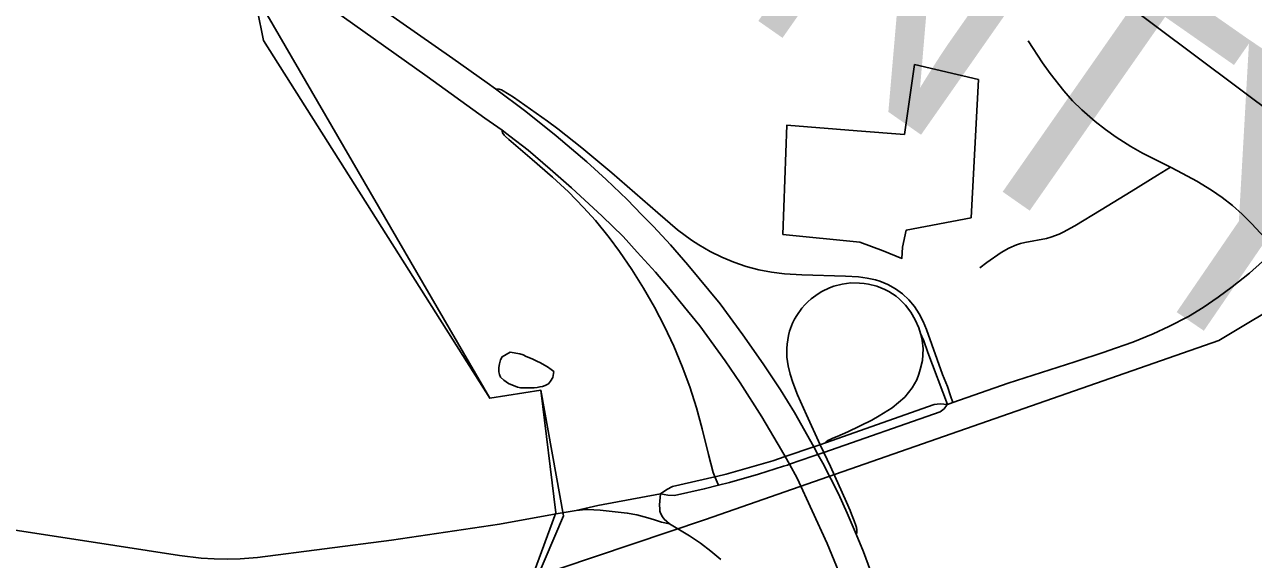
# Model space of a CAD drawing. Extents: x 0 to 34, y 0 to 22.
# Drawn here: x 7.5152 to 7.9529, y 15.8275 to 16.018 of the extents above; entities that cross this region are included whole.
import ezdxf

# ---------------------------------------------------------------- set-up
doc = ezdxf.new("R2010")
doc.units = 0
for name, color, linetype in [('GM_X_City_Street', 7, 'Continuous'), ('GM_X_Corporation', 7, 'Continuous'), ('GM_X_County_Text', 7, 'Continuous'), ('GM_X_Interchange_Ramps', 7, 'Continuous'), ('GM_X_Minor_Lake', 7, 'Continuous'), ('GM_X_Minor_River', 7, 'Continuous'), ('GM_X_State_Route', 7, 'Continuous'), ('GM_X_US_Route', 7, 'Continuous'), ('SH_Text', 7, 'Continuous')]:
    doc.layers.add(name, color=color, linetype=linetype)

msp = doc.modelspace()

# ---------------------------------------------------------------- linework, layer by layer
at = {"layer": 'GM_X_City_Street'}
for points in [[(7.8726, 16.01217), (7.87775, 16.00438), (7.88048, 16.00055), (7.88536, 15.99443), (7.88842, 15.99086), (7.89176, 15.98757), (7.89649, 15.98347), (7.90016, 15.98056), (7.90399, 15.97787), (7.90926, 15.97452), (7.91335, 15.97223), (7.92337, 15.9672), (7.92587, 15.96595), (7.9327, 15.96227), (7.93799, 15.95904), (7.9418, 15.9564), (7.94544, 15.95353), (7.9489, 15.95044), (7.95222, 15.94718), (7.95858, 15.94026), (7.96056, 15.9381)], [(7.85545, 15.9313), (7.85793, 15.93319), (7.86304, 15.93677), (7.8657, 15.93834), (7.86851, 15.93955), (7.86997, 15.94001), (7.87146, 15.94038), (7.87917, 15.94181), (7.88071, 15.94225), (7.88369, 15.94335), (7.88513, 15.94403), (7.88926, 15.94633), (7.89863, 15.95205), (7.90932, 15.95857), (7.91867, 15.96432), (7.92337, 15.9672)]]:
    msp.add_lwpolyline(points, dxfattribs=at)
at = {"layer": 'GM_X_Corporation'}
for points in [[(7.96588, 16.12579), (7.95088, 16.13661), (7.94083, 16.14269), (7.93134, 16.14876), (7.92109, 16.15693), (7.91141, 16.16414), (7.90059, 16.17098), (7.89035, 16.17781), (7.88029, 16.1856), (7.86928, 16.19338), (7.85941, 16.2025), (7.84245, 16.23078), (7.84243, 16.14044), (7.60328, 16.14586), (7.602, 16.11034), (7.59864, 16.02653), (7.68088, 15.88486), (7.6991, 15.88771), (7.70708, 15.84302), (7.6845, 15.78976)], [(7.96141, 16.12979), (7.94873, 16.13859), (7.93894, 16.14599), (7.92901, 16.15303), (7.91317, 16.16394), (7.89535, 16.17662), (7.87133, 16.19394), (7.86098, 16.20296), (7.85915, 16.205), (7.85359, 16.20866), (7.84831, 16.21106), (7.84401, 16.21395), (7.84405, 16.19463), (7.84243, 16.14044), (7.60328, 16.14586), (7.60291, 16.11248), (7.5953, 16.05708), (7.59346, 16.04588), (7.6002, 16.01229), (7.68088, 15.88486), (7.6991, 15.88771), (7.70444, 15.84401), (7.6845, 15.78976)], [(7.6845, 15.78976), (7.70444, 15.84401), (7.6991, 15.88771), (7.68088, 15.88486), (7.6002, 16.01229), (7.59346, 16.04588)]]:
    msp.add_lwpolyline(points, dxfattribs=at)
at = {"layer": 'GM_X_Interchange_Ramps'}
for points in [[(7.8458, 15.88337), (7.84499, 15.88576), (7.84387, 15.88901), (7.84217, 15.89333), (7.83645, 15.9094), (7.83525, 15.91226), (7.83382, 15.91501), (7.83211, 15.91758), (7.83011, 15.91994), (7.82784, 15.92205), (7.82534, 15.92388), (7.82263, 15.92538), (7.81977, 15.92655), (7.8183, 15.92702), (7.81528, 15.92768), (7.81221, 15.92809), (7.80756, 15.92838), (7.79206, 15.92882), (7.78587, 15.92925), (7.78126, 15.92982), (7.77669, 15.93067), (7.77219, 15.93184), (7.76778, 15.93331), (7.76349, 15.9351), (7.75933, 15.93716), (7.75532, 15.9395), (7.75271, 15.94118), (7.74777, 15.94492), (7.74071, 15.95097), (7.72434, 15.96521), (7.71362, 15.97414), (7.70509, 15.98085), (7.70139, 15.98361), (7.68937, 15.99213), (7.6878, 15.99312), (7.68722, 15.99348), (7.68564, 15.99442), (7.68506, 15.99471), (7.6842, 15.99496), (7.68291, 15.99506)], [(7.68522, 15.98034), (7.68524, 15.9799), (7.6854, 15.97947), (7.68599, 15.97862), (7.68645, 15.97809), (7.68764, 15.97705), (7.69602, 15.96991), (7.70317, 15.96368), (7.70885, 15.95836), (7.7143, 15.9528), (7.71848, 15.94818), (7.7234, 15.94215), (7.72713, 15.93717), (7.73152, 15.93074), (7.73562, 15.92412), (7.73948, 15.91736), (7.74309, 15.91046), (7.74639, 15.90341), (7.74939, 15.89623), (7.7521, 15.88892), (7.75448, 15.88151), (7.75655, 15.87401), (7.75873, 15.8649), (7.76045, 15.85844), (7.76089, 15.85721), (7.76105, 15.85686), (7.76232, 15.85387)], [(7.81143, 15.83644), (7.81158, 15.83702), (7.81164, 15.83773), (7.81159, 15.83816), (7.81155, 15.83849), (7.81148, 15.83886), (7.81126, 15.83956), (7.81067, 15.84124), (7.80974, 15.84358), (7.80919, 15.8449), (7.80797, 15.84781), (7.80219, 15.86058), (7.79984, 15.86561), (7.79857, 15.86834), (7.79364, 15.87893), (7.79051, 15.88608), (7.78884, 15.89044), (7.78787, 15.89342), (7.78716, 15.89646), (7.78672, 15.89952), (7.78665, 15.90264), (7.78674, 15.90419), (7.78724, 15.90726), (7.78761, 15.90876), (7.78872, 15.91166), (7.7894, 15.91306), (7.79019, 15.9144), (7.79201, 15.91693), (7.79304, 15.9181), (7.79413, 15.91921), (7.79529, 15.92025), (7.79779, 15.92211), (7.79912, 15.92293), (7.80193, 15.92426), (7.80339, 15.9248), (7.80641, 15.92556), (7.80795, 15.9258), (7.8095, 15.92594), (7.81262, 15.92593), (7.81417, 15.92578), (7.81571, 15.92554), (7.81874, 15.92477), (7.82021, 15.92425), (7.82163, 15.92363), (7.82301, 15.92291), (7.82434, 15.9221), (7.8256, 15.9212), (7.8268, 15.92021), (7.82793, 15.91915), (7.82897, 15.91801), (7.83085, 15.91553), (7.83241, 15.91285), (7.83374, 15.91002), (7.83433, 15.908), (7.83489, 15.90555), (7.83529, 15.90254), (7.83502, 15.89831), (7.8342, 15.89517), (7.83365, 15.89341), (7.83293, 15.89147), (7.83136, 15.88862), (7.82872, 15.88527), (7.82424, 15.88152), (7.8196, 15.87865), (7.81701, 15.87712), (7.80835, 15.87293), (7.80463, 15.87126), (7.8031, 15.87063), (7.8021, 15.87021), (7.80156, 15.86998), (7.80109, 15.86971), (7.80072, 15.86936), (7.80048, 15.86902)], [(7.83433, 15.908), (7.83475, 15.9069), (7.83545, 15.90538), (7.83694, 15.90123), (7.84386, 15.88269)], [(7.74171, 15.85087), (7.74142, 15.84819), (7.74135, 15.84697), (7.7414, 15.84542), (7.74148, 15.84464), (7.74167, 15.84393), (7.74235, 15.84264), (7.74293, 15.84182), (7.74492, 15.84014)], [(7.71163, 15.84495), (7.71507, 15.84526), (7.71572, 15.84526), (7.72017, 15.84502), (7.72769, 15.84421), (7.72984, 15.84396), (7.73322, 15.84337), (7.73711, 15.84229), (7.73954, 15.84159), (7.74207, 15.84074), (7.74492, 15.84014), (7.75205, 15.83591), (7.75592, 15.83331), (7.75961, 15.83046), (7.76312, 15.82739)]]:
    msp.add_lwpolyline(points, dxfattribs=at)
at = {"layer": 'GM_X_Minor_Lake'}
for points in [[(7.81173, 15.98019), (7.78672, 15.9822), (7.78529, 15.94322), (7.81266, 15.94053), (7.82101, 15.93743), (7.82765, 15.93471), (7.82787, 15.93871), (7.82924, 15.94478), (7.85229, 15.94917), (7.85494, 15.99842), (7.83215, 16.00373)], [(7.83215, 16.00373), (7.82854, 15.97884), (7.81173, 15.98019)], [(7.68817, 15.90135), (7.6853, 15.89966), (7.68472, 15.89852), (7.68433, 15.89719), (7.68413, 15.89586), (7.68412, 15.89434), (7.6843, 15.89339), (7.68468, 15.89243), (7.68581, 15.89129), (7.68749, 15.89014)], [(7.68749, 15.89014), (7.69074, 15.88877), (7.69188, 15.88857), (7.69302, 15.88857), (7.69397, 15.88856), (7.69568, 15.88855), (7.69663, 15.88854), (7.69777, 15.88872), (7.69873, 15.8889), (7.69968, 15.88909), (7.70063, 15.88946), (7.70178, 15.89002), (7.70254, 15.89097), (7.70332, 15.89229), (7.70371, 15.89438), (7.70277, 15.89515), (7.70144, 15.89611), (7.7003, 15.89669), (7.69898, 15.89746), (7.69765, 15.89804), (7.69614, 15.89881), (7.69481, 15.8994), (7.69386, 15.89978), (7.69272, 15.90036), (7.69158, 15.90075), (7.68817, 15.90135)]]:
    msp.add_lwpolyline(points, dxfattribs=at)
at = {"layer": 'GM_X_Minor_River'}
msp.add_lwpolyline([(8.01966, 15.97823), (8.01266, 15.97857), (8.00668, 15.96664), (7.99477, 15.95094), (7.96697, 15.92129), (7.9406, 15.90551), (7.75772, 15.84166), (7.67973, 15.81543), (7.67414, 15.80482), (7.62768, 15.79833), (7.61698, 15.79252), (7.60767, 15.79392), (7.57218, 15.77935), (7.55633, 15.74428), (7.5448, 15.72839), (7.51405, 15.71189), (7.49469, 15.69206), (7.49251, 15.67914), (7.48234, 15.66838), (7.46895, 15.63234), (7.45681, 15.61018), (7.45313, 15.60184), (7.4586, 15.46712)], dxfattribs=at)
at = {"layer": 'GM_X_State_Route'}
for points in [[(7.05472, 16.4249), (7.06735, 16.41888), (7.08403, 16.41052), (7.09641, 16.40401), (7.10862, 16.39718), (7.12068, 16.39009), (7.13655, 16.38029), (7.14963, 16.37189), (7.16379, 16.3623), (7.19814, 16.33814), (7.24253, 16.30662), (7.32379, 16.2491), (7.40505, 16.19158), (7.47226, 16.14384), (7.47858, 16.13931), (7.48912, 16.13182), (7.49379, 16.1285), (7.52438, 16.10708), (7.56117, 16.08099), (7.59541, 16.0568), (7.64248, 16.02354), (7.66775, 16.00591), (7.67995, 15.99725), (7.68291, 15.99506)], [(7.62093, 16.02619), (7.65852, 15.9995), (7.67914, 15.9847), (7.68522, 15.98034), (7.68801, 15.97828), (7.69456, 15.97323), (7.7024, 15.96648), (7.70999, 15.95986), (7.72088, 15.94971), (7.72841, 15.94252), (7.73341, 15.93688), (7.73988, 15.92983), (7.74453, 15.92438), (7.75135, 15.91605), (7.75573, 15.91071), (7.76476, 15.89815), (7.77005, 15.89039), (7.7778, 15.87821), (7.78476, 15.86635), (7.78605, 15.86408), (7.78759, 15.86135), (7.79039, 15.8564), (7.80109, 15.83308), (7.80689, 15.81905)], [(7.68291, 15.99506), (7.69374, 15.98702), (7.70457, 15.97831), (7.71545, 15.96914), (7.72234, 15.9628), (7.7298, 15.95565), (7.73504, 15.95025), (7.73915, 15.94602), (7.7452, 15.93952), (7.75145, 15.93241), (7.76293, 15.91846), (7.77101, 15.90742), (7.77829, 15.89715), (7.78446, 15.88789), (7.78939, 15.87985), (7.79627, 15.86756), (7.79777, 15.86489), (7.79954, 15.86173), (7.80513, 15.85081), (7.80814, 15.84398), (7.81143, 15.83644)], [(7.81143, 15.83644), (7.81401, 15.8302), (7.82117, 15.81084), (7.82521, 15.7984), (7.85483, 15.71265), (7.88049, 15.6376), (7.88631, 15.6215), (7.88717, 15.61931), (7.89084, 15.6099), (7.89511, 15.59987), (7.89966, 15.58997), (7.90378, 15.58158), (7.90815, 15.57332), (7.91354, 15.56385), (7.91922, 15.55455), (7.92599, 15.54409)]]:
    msp.add_lwpolyline(points, dxfattribs=at)
at = {"layer": 'GM_X_US_Route'}
for points in [[(7.90013, 15.90141), (7.90108, 15.90173), (7.90989, 15.90491), (7.91713, 15.90784), (7.92281, 15.91048), (7.9297, 15.91399), (7.93503, 15.9172), (7.94028, 15.92086), (7.94531, 15.92457), (7.95144, 15.92941), (7.95608, 15.93363), (7.95882, 15.93629), (7.96056, 15.9381), (7.96165, 15.93923), (7.96465, 15.94275), (7.96963, 15.94877), (7.98039, 15.96257), (7.99289, 15.97908), (7.99429, 15.98092), (8.00869, 15.99933), (8.01169, 16.00317), (8.02231, 16.01681)], [(7.04006, 15.90817), (7.09085, 15.90102), (7.17088, 15.88979), (7.1862, 15.88759), (7.22472, 15.88203), (7.343, 15.86384), (7.38141, 15.85799), (7.43241, 15.85013), (7.5473, 15.83242), (7.57034, 15.82888), (7.57803, 15.82794), (7.58266, 15.82762), (7.58729, 15.82754), (7.59193, 15.82767), (7.5981, 15.82818), (7.64587, 15.83432), (7.68429, 15.83999), (7.70455, 15.84373), (7.71163, 15.84495)], [(7.84359, 15.88231), (7.84386, 15.88269), (7.8458, 15.88337), (7.86549, 15.89024), (7.88922, 15.89781), (7.90013, 15.90141)], [(7.74171, 15.85087), (7.74392, 15.85236), (7.74592, 15.85341), (7.76105, 15.85686), (7.76157, 15.85698), (7.76508, 15.8578), (7.78167, 15.86259), (7.78605, 15.86408), (7.79627, 15.86756), (7.79838, 15.86827), (7.80048, 15.86902), (7.83912, 15.88269), (7.84124, 15.88289), (7.84386, 15.88269)], [(7.79592, 15.86425), (7.79777, 15.86489), (7.79984, 15.86561), (7.84131, 15.88004), (7.84277, 15.88116), (7.84359, 15.88231)], [(7.78549, 15.86066), (7.78689, 15.8611), (7.78759, 15.86135), (7.79592, 15.86425)], [(7.74171, 15.85087), (7.74424, 15.85037), (7.74665, 15.85022), (7.75727, 15.8526), (7.76232, 15.85387), (7.76623, 15.85486), (7.77661, 15.85783), (7.78549, 15.86066)], [(7.71163, 15.84495), (7.71938, 15.84672), (7.74171, 15.85087)]]:
    msp.add_lwpolyline(points, dxfattribs=at)
at = {"layer": 'SH_Text'}
msp.add_lwpolyline([(6.36862, 17.17654), (9.3797, 15.22429), (9.3797, 14.92419)], close=True, dxfattribs=at)

# ---------------------------------------------------------------- texts
at = {"layer": 'GM_X_County_Text'}
for s, rotation, p in [('N', 325.0238, (7.76802, 16.02524)), ('T', 325.0566, (7.8367, 15.9772)), ('Y', 325.6104, (7.89558, 15.93606))]:
    msp.add_text(s, height=0.0947, rotation=rotation, dxfattribs=at).set_placement(p)

doc.saveas('drawing.dxf')
